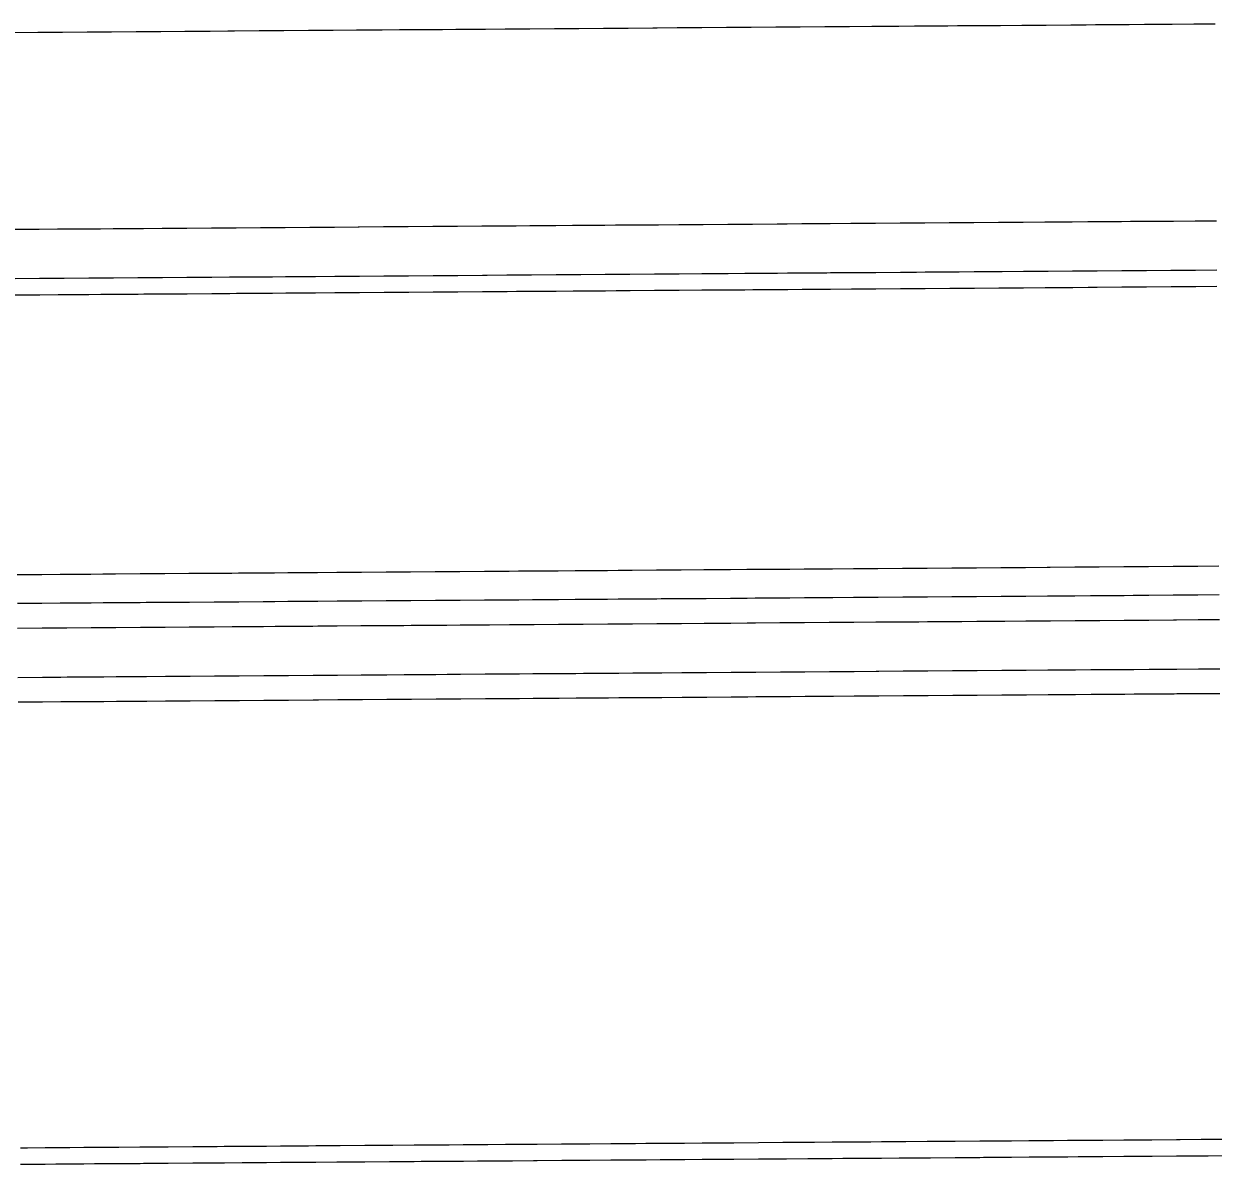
# Model space of a CAD drawing. Extents: x 2145380 to 2157287, y 139568 to 149130.
# Drawn here: x 2152441.85 to 2152490.21, y 142794.16 to 142840.49 of the extents above; entities that cross this region are included whole.
import ezdxf

# ---------------------------------------------------------------- set-up
doc = ezdxf.new("R2010")
doc.units = 0
doc.layers.add('PR_PREVIOUSLY CONSTRUCTED', color=7, linetype='Continuous')

msp = doc.modelspace()

# ---------------------------------------------------------------- linework, layer by layer
at = {"layer": 'PR_PREVIOUSLY CONSTRUCTED'}
for points in [[(2152441.421, 142840.145), (2152442.421, 142840.152), (2152443.164, 142840.158), (2152443.421, 142840.16), (2152444.421, 142840.167), (2152444.909, 142840.17), (2152445.421, 142840.174), (2152446.421, 142840.181), (2152446.655, 142840.183), (2152447.421, 142840.188), (2152448.4, 142840.195), (2152448.421, 142840.195), (2152449.421, 142840.202), (2152450.145, 142840.208), (2152450.421, 142840.21), (2152451.421, 142840.217), (2152451.89, 142840.22), (2152452.421, 142840.224), (2152453.421, 142840.231), (2152453.635, 142840.233), (2152454.421, 142840.238), (2152455.38, 142840.245), (2152455.421, 142840.245), (2152456.42, 142840.253), (2152457.126, 142840.258), (2152457.42, 142840.26), (2152458.42, 142840.267), (2152458.871, 142840.27), (2152459.42, 142840.274), (2152460.42, 142840.281), (2152460.616, 142840.283), (2152461.42, 142840.288), (2152461.81, 142840.291), (2152462.361, 142840.295), (2152462.42, 142840.295), (2152463.42, 142840.303), (2152464.106, 142840.308), (2152464.42, 142840.31), (2152465.42, 142840.317), (2152465.851, 142840.32), (2152466.42, 142840.324), (2152467.42, 142840.331), (2152467.596, 142840.332), (2152468.42, 142840.338), (2152469.342, 142840.345), (2152469.42, 142840.346), (2152470.42, 142840.353), (2152471.087, 142840.357), (2152471.42, 142840.36), (2152472.42, 142840.367), (2152472.832, 142840.37), (2152473.42, 142840.374), (2152474.42, 142840.381), (2152474.577, 142840.382), (2152475.42, 142840.388), (2152476.322, 142840.395), (2152476.42, 142840.396), (2152477.42, 142840.403), (2152478.067, 142840.407), (2152478.42, 142840.41), (2152479.42, 142840.417), (2152479.813, 142840.42), (2152480.42, 142840.424), (2152481.42, 142840.431), (2152481.558, 142840.432), (2152482.42, 142840.439), (2152483.303, 142840.445), (2152483.42, 142840.446), (2152484.42, 142840.453), (2152485.048, 142840.457), (2152485.42, 142840.46), (2152486.42, 142840.467), (2152486.793, 142840.47), (2152487.42, 142840.474), (2152488.42, 142840.481), (2152488.538, 142840.482), (2152489.42, 142840.489), (2152490.284, 142840.495)], [(2152441.478, 142832.145), (2152442.478, 142832.153), (2152443.222, 142832.158), (2152443.478, 142832.16), (2152444.478, 142832.167), (2152444.967, 142832.17), (2152445.478, 142832.174), (2152446.478, 142832.181), (2152446.712, 142832.183), (2152447.478, 142832.188), (2152448.457, 142832.195), (2152448.478, 142832.196), (2152449.478, 142832.203), (2152450.202, 142832.208), (2152450.478, 142832.21), (2152451.478, 142832.217), (2152451.947, 142832.22), (2152452.478, 142832.224), (2152453.478, 142832.231), (2152453.692, 142832.233), (2152454.478, 142832.238), (2152455.438, 142832.245), (2152455.478, 142832.246), (2152456.478, 142832.253), (2152457.183, 142832.258), (2152457.478, 142832.26), (2152458.478, 142832.267), (2152458.928, 142832.27), (2152459.478, 142832.274), (2152460.478, 142832.281), (2152460.673, 142832.283), (2152461.478, 142832.289), (2152461.868, 142832.291), (2152462.418, 142832.295), (2152462.478, 142832.296), (2152463.478, 142832.303), (2152464.163, 142832.308), (2152464.478, 142832.31), (2152465.477, 142832.317), (2152465.909, 142832.32), (2152466.477, 142832.324), (2152467.477, 142832.331), (2152467.654, 142832.333), (2152468.477, 142832.339), (2152469.399, 142832.345), (2152469.477, 142832.346), (2152470.477, 142832.353), (2152471.144, 142832.358), (2152471.477, 142832.36), (2152472.477, 142832.367), (2152472.889, 142832.37), (2152473.477, 142832.374), (2152474.477, 142832.382), (2152474.634, 142832.383), (2152475.477, 142832.389), (2152476.379, 142832.395), (2152476.477, 142832.396), (2152477.477, 142832.403), (2152478.125, 142832.408), (2152478.477, 142832.41), (2152479.477, 142832.417), (2152479.87, 142832.42), (2152480.477, 142832.424), (2152481.477, 142832.432), (2152481.615, 142832.433), (2152482.477, 142832.439), (2152483.36, 142832.445), (2152483.477, 142832.446), (2152484.477, 142832.453), (2152485.105, 142832.458), (2152485.477, 142832.46), (2152486.477, 142832.467), (2152486.85, 142832.47), (2152487.477, 142832.474), (2152488.477, 142832.482), (2152488.596, 142832.482), (2152489.477, 142832.489), (2152490.341, 142832.495)], [(2152441.492, 142830.146), (2152442.492, 142830.153), (2152443.236, 142830.158), (2152443.492, 142830.16), (2152444.492, 142830.167), (2152444.981, 142830.17), (2152445.492, 142830.174), (2152446.492, 142830.181), (2152446.726, 142830.183), (2152447.492, 142830.188), (2152448.471, 142830.195), (2152448.492, 142830.196), (2152449.492, 142830.203), (2152450.216, 142830.208), (2152450.492, 142830.21), (2152451.492, 142830.217), (2152451.962, 142830.22), (2152452.492, 142830.224), (2152453.492, 142830.231), (2152453.707, 142830.233), (2152454.492, 142830.239), (2152455.452, 142830.245), (2152455.492, 142830.246), (2152456.492, 142830.253), (2152457.197, 142830.258), (2152457.492, 142830.26), (2152458.492, 142830.267), (2152458.942, 142830.27), (2152459.492, 142830.274), (2152460.492, 142830.281), (2152460.687, 142830.283), (2152461.492, 142830.289), (2152461.882, 142830.291), (2152462.433, 142830.295), (2152462.492, 142830.296), (2152463.492, 142830.303), (2152464.178, 142830.308), (2152464.492, 142830.31), (2152465.492, 142830.317), (2152465.923, 142830.32), (2152466.492, 142830.324), (2152467.492, 142830.331), (2152467.668, 142830.333), (2152468.492, 142830.339), (2152469.413, 142830.345), (2152469.492, 142830.346), (2152470.492, 142830.353), (2152471.158, 142830.358), (2152471.492, 142830.36), (2152472.492, 142830.367), (2152472.903, 142830.37), (2152473.492, 142830.374), (2152474.492, 142830.382), (2152474.649, 142830.383), (2152475.492, 142830.389), (2152476.394, 142830.395), (2152476.492, 142830.396), (2152477.491, 142830.403), (2152478.139, 142830.408), (2152478.491, 142830.41), (2152479.491, 142830.417), (2152479.884, 142830.42), (2152480.491, 142830.424), (2152481.491, 142830.432), (2152481.629, 142830.433), (2152482.491, 142830.439), (2152483.374, 142830.445), (2152483.491, 142830.446), (2152484.491, 142830.453), (2152485.12, 142830.458), (2152485.491, 142830.46), (2152486.491, 142830.467), (2152486.865, 142830.47), (2152487.491, 142830.475), (2152488.491, 142830.482), (2152488.61, 142830.483), (2152489.491, 142830.489), (2152490.355, 142830.495)], [(2152441.497, 142829.479), (2152442.497, 142829.486), (2152443.241, 142829.491), (2152443.497, 142829.493), (2152444.497, 142829.5), (2152444.986, 142829.504), (2152445.497, 142829.507), (2152446.497, 142829.515), (2152446.731, 142829.516), (2152447.497, 142829.522), (2152448.476, 142829.529), (2152448.497, 142829.529), (2152449.497, 142829.536), (2152450.221, 142829.541), (2152450.497, 142829.543), (2152451.497, 142829.55), (2152451.966, 142829.554), (2152452.497, 142829.558), (2152453.497, 142829.565), (2152453.712, 142829.566), (2152454.497, 142829.572), (2152455.457, 142829.579), (2152455.497, 142829.579), (2152456.497, 142829.586), (2152457.202, 142829.591), (2152457.497, 142829.593), (2152458.497, 142829.6), (2152458.947, 142829.604), (2152459.497, 142829.608), (2152460.497, 142829.615), (2152460.692, 142829.616), (2152461.497, 142829.622), (2152461.887, 142829.625), (2152462.437, 142829.629), (2152462.497, 142829.629), (2152463.497, 142829.636), (2152464.182, 142829.641), (2152464.497, 142829.643), (2152465.497, 142829.651), (2152465.928, 142829.654), (2152466.497, 142829.658), (2152467.497, 142829.665), (2152467.673, 142829.666), (2152468.496, 142829.672), (2152469.418, 142829.679), (2152469.496, 142829.679), (2152470.496, 142829.686), (2152471.163, 142829.691), (2152471.496, 142829.693), (2152472.496, 142829.701), (2152472.908, 142829.704), (2152473.496, 142829.708), (2152474.496, 142829.715), (2152474.653, 142829.716), (2152475.496, 142829.722), (2152476.399, 142829.729), (2152476.496, 142829.729), (2152477.496, 142829.736), (2152478.144, 142829.741), (2152478.496, 142829.744), (2152479.496, 142829.751), (2152479.889, 142829.753), (2152480.496, 142829.758), (2152481.496, 142829.765), (2152481.634, 142829.766), (2152482.496, 142829.772), (2152483.379, 142829.778), (2152483.496, 142829.779), (2152484.496, 142829.786), (2152485.124, 142829.791), (2152485.496, 142829.794), (2152486.496, 142829.801), (2152486.869, 142829.803), (2152487.496, 142829.808), (2152488.496, 142829.815), (2152488.615, 142829.816), (2152489.496, 142829.822), (2152490.36, 142829.828)], [(2152441.578, 142818.116), (2152442.578, 142818.123), (2152443.322, 142818.128), (2152443.578, 142818.13), (2152444.578, 142818.137), (2152445.067, 142818.141), (2152445.578, 142818.144), (2152446.578, 142818.152), (2152446.812, 142818.153), (2152447.578, 142818.159), (2152448.557, 142818.166), (2152448.578, 142818.166), (2152449.578, 142818.173), (2152450.302, 142818.178), (2152450.578, 142818.18), (2152451.578, 142818.187), (2152452.048, 142818.191), (2152452.578, 142818.195), (2152453.578, 142818.202), (2152453.793, 142818.203), (2152454.578, 142818.209), (2152455.538, 142818.216), (2152455.578, 142818.216), (2152456.578, 142818.223), (2152457.283, 142818.228), (2152457.578, 142818.23), (2152458.578, 142818.237), (2152459.028, 142818.241), (2152459.578, 142818.245), (2152460.578, 142818.252), (2152460.773, 142818.253), (2152461.578, 142818.259), (2152461.968, 142818.262), (2152462.519, 142818.266), (2152462.578, 142818.266), (2152463.578, 142818.273), (2152464.264, 142818.278), (2152464.578, 142818.28), (2152465.578, 142818.287), (2152466.009, 142818.291), (2152466.578, 142818.295), (2152467.578, 142818.302), (2152467.754, 142818.303), (2152468.578, 142818.309), (2152469.499, 142818.316), (2152469.578, 142818.316), (2152470.578, 142818.323), (2152471.244, 142818.328), (2152471.578, 142818.33), (2152472.578, 142818.338), (2152472.99, 142818.341), (2152473.578, 142818.345), (2152474.578, 142818.352), (2152474.735, 142818.353), (2152475.578, 142818.359), (2152476.48, 142818.365), (2152476.578, 142818.366), (2152477.578, 142818.373), (2152478.225, 142818.378), (2152478.578, 142818.38), (2152479.577, 142818.388), (2152479.97, 142818.39), (2152480.577, 142818.395), (2152481.577, 142818.402), (2152481.715, 142818.403), (2152482.577, 142818.409), (2152483.46, 142818.415), (2152483.577, 142818.416), (2152484.577, 142818.423), (2152485.206, 142818.428), (2152485.577, 142818.431), (2152486.577, 142818.438), (2152486.951, 142818.44), (2152487.577, 142818.445), (2152488.577, 142818.452), (2152488.696, 142818.453), (2152489.577, 142818.459), (2152490.441, 142818.465)], [(2152441.587, 142816.949), (2152442.587, 142816.956), (2152443.33, 142816.962), (2152443.587, 142816.963), (2152444.587, 142816.971), (2152445.075, 142816.974), (2152445.587, 142816.978), (2152446.587, 142816.985), (2152446.821, 142816.987), (2152447.587, 142816.992), (2152448.566, 142816.999), (2152448.587, 142816.999), (2152449.587, 142817.006), (2152450.311, 142817.012), (2152450.587, 142817.014), (2152451.587, 142817.021), (2152452.056, 142817.024), (2152452.587, 142817.028), (2152453.586, 142817.035), (2152453.801, 142817.037), (2152454.586, 142817.042), (2152455.546, 142817.049), (2152455.586, 142817.049), (2152456.586, 142817.056), (2152457.291, 142817.061), (2152457.586, 142817.064), (2152458.586, 142817.071), (2152459.037, 142817.074), (2152459.586, 142817.078), (2152460.586, 142817.085), (2152460.782, 142817.086), (2152461.586, 142817.092), (2152461.976, 142817.095), (2152462.527, 142817.099), (2152462.586, 142817.099), (2152463.586, 142817.107), (2152464.272, 142817.111), (2152464.586, 142817.114), (2152465.586, 142817.121), (2152466.017, 142817.124), (2152466.586, 142817.128), (2152467.586, 142817.135), (2152467.762, 142817.136), (2152468.586, 142817.142), (2152469.508, 142817.149), (2152469.586, 142817.149), (2152470.586, 142817.157), (2152471.253, 142817.161), (2152471.586, 142817.164), (2152472.586, 142817.171), (2152472.998, 142817.174), (2152473.586, 142817.178), (2152474.586, 142817.185), (2152474.743, 142817.186), (2152475.586, 142817.192), (2152476.488, 142817.199), (2152476.586, 142817.2), (2152477.586, 142817.207), (2152478.233, 142817.211), (2152478.586, 142817.214), (2152479.586, 142817.221), (2152479.978, 142817.224), (2152480.586, 142817.228), (2152481.586, 142817.235), (2152481.724, 142817.236), (2152482.586, 142817.242), (2152483.469, 142817.249), (2152483.586, 142817.25), (2152484.586, 142817.257), (2152485.214, 142817.261), (2152485.586, 142817.264), (2152486.586, 142817.271), (2152486.959, 142817.274), (2152487.586, 142817.278), (2152488.586, 142817.285), (2152488.704, 142817.286), (2152489.586, 142817.292), (2152490.449, 142817.299)], [(2152441.594, 142815.939), (2152442.594, 142815.946), (2152443.337, 142815.952), (2152443.594, 142815.953), (2152444.594, 142815.961), (2152445.083, 142815.964), (2152445.594, 142815.968), (2152446.594, 142815.975), (2152446.828, 142815.977), (2152447.594, 142815.982), (2152448.573, 142815.989), (2152448.594, 142815.989), (2152449.594, 142815.996), (2152450.318, 142816.002), (2152450.594, 142816.004), (2152451.594, 142816.011), (2152452.063, 142816.014), (2152452.594, 142816.018), (2152453.594, 142816.025), (2152453.808, 142816.027), (2152454.594, 142816.032), (2152455.554, 142816.039), (2152455.594, 142816.039), (2152456.594, 142816.046), (2152457.299, 142816.052), (2152457.594, 142816.054), (2152458.594, 142816.061), (2152459.044, 142816.064), (2152459.594, 142816.068), (2152460.594, 142816.075), (2152460.789, 142816.076), (2152461.594, 142816.082), (2152461.984, 142816.085), (2152462.534, 142816.089), (2152462.593, 142816.089), (2152463.593, 142816.097), (2152464.279, 142816.101), (2152464.593, 142816.104), (2152465.593, 142816.111), (2152466.024, 142816.114), (2152466.593, 142816.118), (2152467.593, 142816.125), (2152467.77, 142816.126), (2152468.593, 142816.132), (2152469.515, 142816.139), (2152469.593, 142816.139), (2152470.593, 142816.147), (2152471.26, 142816.151), (2152471.593, 142816.154), (2152472.593, 142816.161), (2152473.005, 142816.164), (2152473.593, 142816.168), (2152474.593, 142816.175), (2152474.75, 142816.176), (2152475.593, 142816.182), (2152476.495, 142816.189), (2152476.593, 142816.19), (2152477.593, 142816.197), (2152478.241, 142816.201), (2152478.593, 142816.204), (2152479.593, 142816.211), (2152479.986, 142816.214), (2152480.593, 142816.218), (2152481.593, 142816.225), (2152481.731, 142816.226), (2152482.593, 142816.232), (2152483.476, 142816.239), (2152483.593, 142816.24), (2152484.593, 142816.247), (2152485.221, 142816.251), (2152485.593, 142816.254), (2152486.593, 142816.261), (2152486.966, 142816.264), (2152487.593, 142816.268), (2152488.593, 142816.275), (2152488.711, 142816.276), (2152489.593, 142816.283), (2152490.457, 142816.289)], [(2152441.608, 142813.939), (2152442.608, 142813.946), (2152443.352, 142813.952), (2152443.608, 142813.954), (2152444.608, 142813.961), (2152445.097, 142813.964), (2152445.608, 142813.968), (2152446.608, 142813.975), (2152446.842, 142813.977), (2152447.608, 142813.982), (2152448.587, 142813.989), (2152448.608, 142813.989), (2152449.608, 142813.996), (2152450.332, 142814.002), (2152450.608, 142814.004), (2152451.608, 142814.011), (2152452.078, 142814.014), (2152452.608, 142814.018), (2152453.608, 142814.025), (2152453.823, 142814.027), (2152454.608, 142814.032), (2152455.568, 142814.039), (2152455.608, 142814.039), (2152456.608, 142814.047), (2152457.313, 142814.052), (2152457.608, 142814.054), (2152458.608, 142814.061), (2152459.058, 142814.064), (2152459.608, 142814.068), (2152460.608, 142814.075), (2152460.803, 142814.077), (2152461.608, 142814.082), (2152461.998, 142814.085), (2152462.548, 142814.089), (2152462.608, 142814.089), (2152463.608, 142814.097), (2152464.294, 142814.101), (2152464.608, 142814.104), (2152465.608, 142814.111), (2152466.039, 142814.114), (2152466.608, 142814.118), (2152467.608, 142814.125), (2152467.784, 142814.126), (2152468.608, 142814.132), (2152469.529, 142814.139), (2152469.608, 142814.14), (2152470.608, 142814.147), (2152471.274, 142814.151), (2152471.608, 142814.154), (2152472.608, 142814.161), (2152473.019, 142814.164), (2152473.608, 142814.168), (2152474.607, 142814.175), (2152474.765, 142814.176), (2152475.607, 142814.182), (2152476.51, 142814.189), (2152476.607, 142814.19), (2152477.607, 142814.197), (2152478.255, 142814.201), (2152478.607, 142814.204), (2152479.607, 142814.211), (2152480, 142814.214), (2152480.607, 142814.218), (2152481.607, 142814.225), (2152481.745, 142814.226), (2152482.607, 142814.232), (2152483.49, 142814.239), (2152483.607, 142814.24), (2152484.607, 142814.247), (2152485.235, 142814.251), (2152485.607, 142814.254), (2152486.607, 142814.261), (2152486.981, 142814.264), (2152487.607, 142814.268), (2152488.607, 142814.275), (2152488.726, 142814.276), (2152489.607, 142814.283), (2152490.471, 142814.289)], [(2152441.615, 142812.939), (2152442.615, 142812.946), (2152443.359, 142812.952), (2152443.615, 142812.954), (2152444.615, 142812.961), (2152445.104, 142812.964), (2152445.615, 142812.968), (2152446.615, 142812.975), (2152446.849, 142812.977), (2152447.615, 142812.982), (2152448.594, 142812.989), (2152448.615, 142812.989), (2152449.615, 142812.996), (2152450.34, 142813.002), (2152450.615, 142813.004), (2152451.615, 142813.011), (2152452.085, 142813.014), (2152452.615, 142813.018), (2152453.615, 142813.025), (2152453.83, 142813.027), (2152454.615, 142813.032), (2152455.575, 142813.039), (2152455.615, 142813.039), (2152456.615, 142813.047), (2152457.32, 142813.052), (2152457.615, 142813.054), (2152458.615, 142813.061), (2152459.065, 142813.064), (2152459.615, 142813.068), (2152460.615, 142813.075), (2152460.81, 142813.077), (2152461.615, 142813.082), (2152462.005, 142813.085), (2152462.556, 142813.089), (2152462.615, 142813.089), (2152463.615, 142813.097), (2152464.301, 142813.102), (2152464.615, 142813.104), (2152465.615, 142813.111), (2152466.046, 142813.114), (2152466.615, 142813.118), (2152467.615, 142813.125), (2152467.791, 142813.126), (2152468.615, 142813.132), (2152469.536, 142813.139), (2152469.615, 142813.14), (2152470.615, 142813.147), (2152471.281, 142813.151), (2152471.615, 142813.154), (2152472.615, 142813.161), (2152473.027, 142813.164), (2152473.615, 142813.168), (2152474.615, 142813.175), (2152474.772, 142813.176), (2152475.615, 142813.182), (2152476.517, 142813.189), (2152476.615, 142813.19), (2152477.615, 142813.197), (2152478.262, 142813.201), (2152478.615, 142813.204), (2152479.615, 142813.211), (2152480.007, 142813.214), (2152480.614, 142813.218), (2152481.614, 142813.225), (2152481.752, 142813.226), (2152482.614, 142813.233), (2152483.497, 142813.239), (2152483.614, 142813.24), (2152484.614, 142813.247), (2152485.243, 142813.251), (2152485.614, 142813.254), (2152486.614, 142813.261), (2152486.988, 142813.264), (2152487.614, 142813.268), (2152488.614, 142813.275), (2152488.733, 142813.276), (2152489.614, 142813.283), (2152490.478, 142813.289)], [(2152441.716, 142794.824), (2152442.002, 142794.826), (2152442.716, 142794.831), (2152443.145, 142794.834), (2152443.716, 142794.838), (2152444.288, 142794.842), (2152444.716, 142794.845), (2152445.431, 142794.85), (2152445.716, 142794.852), (2152446.573, 142794.859), (2152446.716, 142794.86), (2152447.716, 142794.867), (2152448.716, 142794.874), (2152448.859, 142794.875), (2152449.716, 142794.881), (2152450.002, 142794.883), (2152450.716, 142794.888), (2152451.145, 142794.891), (2152451.716, 142794.895), (2152452.288, 142794.899), (2152452.716, 142794.903), (2152453.43, 142794.908), (2152453.716, 142794.91), (2152454.573, 142794.916), (2152454.716, 142794.917), (2152455.716, 142794.924), (2152456.716, 142794.931), (2152456.859, 142794.932), (2152457.716, 142794.938), (2152458.002, 142794.94), (2152458.716, 142794.945), (2152459.145, 142794.949), (2152459.716, 142794.953), (2152460.287, 142794.957), (2152460.716, 142794.96), (2152461.43, 142794.965), (2152461.716, 142794.967), (2152462.573, 142794.973), (2152462.716, 142794.974), (2152463.716, 142794.981), (2152464.716, 142794.988), (2152464.859, 142794.989), (2152465.716, 142794.996), (2152466.002, 142794.998), (2152466.716, 142795.003), (2152467.144, 142795.006), (2152467.716, 142795.01), (2152468.287, 142795.014), (2152468.716, 142795.017), (2152469.43, 142795.022), (2152469.716, 142795.024), (2152470.573, 142795.03), (2152470.716, 142795.031), (2152471.716, 142795.038), (2152472.716, 142795.046), (2152472.858, 142795.047), (2152473.716, 142795.053), (2152473.936, 142795.054), (2152474.001, 142795.055), (2152474.716, 142795.06), (2152475.144, 142795.063), (2152475.716, 142795.067), (2152476.287, 142795.071), (2152476.716, 142795.074), (2152477.43, 142795.079), (2152477.715, 142795.081), (2152478.573, 142795.088), (2152478.715, 142795.089), (2152479.715, 142795.096), (2152480.715, 142795.103), (2152480.858, 142795.104), (2152481.715, 142795.11), (2152482.001, 142795.112), (2152482.715, 142795.117), (2152483.144, 142795.12), (2152483.715, 142795.124), (2152484.287, 142795.128), (2152484.715, 142795.131), (2152485.43, 142795.137), (2152485.715, 142795.139), (2152486.572, 142795.145), (2152486.715, 142795.146), (2152487.715, 142795.153), (2152488.715, 142795.16), (2152488.858, 142795.161), (2152489.715, 142795.167), (2152490.001, 142795.169), (2152490.715, 142795.174)], [(2152441.721, 142794.156), (2152442.007, 142794.158), (2152442.721, 142794.163), (2152443.15, 142794.166), (2152443.721, 142794.171), (2152444.293, 142794.175), (2152444.721, 142794.178), (2152445.435, 142794.183), (2152445.721, 142794.185), (2152446.578, 142794.191), (2152446.721, 142794.192), (2152447.721, 142794.199), (2152448.721, 142794.206), (2152448.864, 142794.207), (2152449.721, 142794.213), (2152450.007, 142794.215), (2152450.721, 142794.221), (2152451.15, 142794.224), (2152451.721, 142794.228), (2152452.292, 142794.232), (2152452.721, 142794.235), (2152453.435, 142794.24), (2152453.721, 142794.242), (2152454.578, 142794.248), (2152454.721, 142794.249), (2152455.721, 142794.256), (2152456.721, 142794.264), (2152456.864, 142794.265), (2152457.721, 142794.271), (2152458.006, 142794.273), (2152458.721, 142794.278), (2152459.149, 142794.281), (2152459.721, 142794.285), (2152460.292, 142794.289), (2152460.721, 142794.292), (2152461.435, 142794.297), (2152461.721, 142794.299), (2152462.578, 142794.305), (2152462.721, 142794.306), (2152463.721, 142794.314), (2152464.721, 142794.321), (2152464.863, 142794.322), (2152465.721, 142794.328), (2152466.006, 142794.33), (2152466.721, 142794.335), (2152467.149, 142794.338), (2152467.721, 142794.342), (2152468.292, 142794.346), (2152468.72, 142794.349), (2152469.435, 142794.354), (2152469.72, 142794.357), (2152470.578, 142794.363), (2152470.72, 142794.364), (2152471.72, 142794.371), (2152472.72, 142794.378), (2152472.863, 142794.379), (2152473.72, 142794.385), (2152473.94, 142794.387), (2152474.006, 142794.387), (2152474.72, 142794.392), (2152475.149, 142794.395), (2152475.72, 142794.399), (2152476.292, 142794.404), (2152476.72, 142794.407), (2152477.435, 142794.412), (2152477.72, 142794.414), (2152478.577, 142794.42), (2152478.72, 142794.421), (2152479.72, 142794.428), (2152480.72, 142794.435), (2152480.863, 142794.436), (2152481.72, 142794.442), (2152482.006, 142794.444), (2152482.72, 142794.449), (2152483.149, 142794.453), (2152483.72, 142794.457), (2152484.292, 142794.461), (2152484.72, 142794.464), (2152485.434, 142794.469), (2152485.72, 142794.471), (2152486.577, 142794.477), (2152486.72, 142794.478), (2152487.72, 142794.485), (2152488.72, 142794.492), (2152488.863, 142794.493), (2152489.72, 142794.5), (2152490.006, 142794.502), (2152490.72, 142794.507)]]:
    msp.add_lwpolyline(points, dxfattribs=at)

doc.saveas('drawing.dxf')
